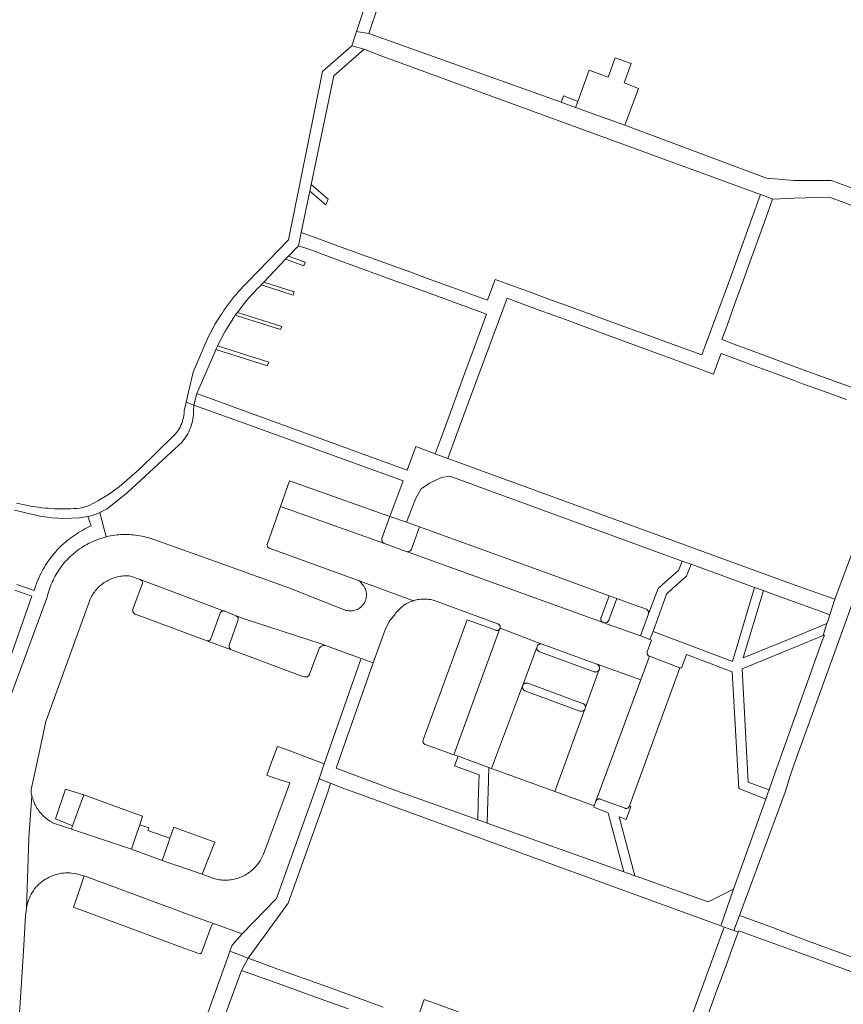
# Model space of a CAD drawing. Extents: x 146402 to 164798, y 455483 to 464134.
# Tile 467 of 575: x 158885 to 159007, y 460969 to 461114. Entities that reach past the tile are written whole.
import ezdxf

# ---------------------------------------------------------------- set-up
doc = ezdxf.new("R2010")
doc.units = 0
doc.header["$LTSCALE"] = 0.2
for name, color, linetype, lineweight in [('B-XX-VH-VERHARDING_BETONSTRAATSTEEN-GV', 252, 'CONTINUOUS', 18), ('B-XX-VH-VERHARDING_STRAATBAKSTEEN-GV', 252, 'CONTINUOUS', 18), ('B-XX-VH-VERHARDING_TEGEL-GV', 252, 'CONTINUOUS', 18), ('B-XX-VH-VERHARDING_TEGEL_RUBBER-GV', 252, 'CONTINUOUS', 18)]:
    doc.layers.add(name, color=color, linetype=linetype, lineweight=lineweight)

msp = doc.modelspace()

# ---------------------------------------------------------------- linework, layer by layer
at = {"layer": 'B-XX-VH-VERHARDING_BETONSTRAATSTEEN-GV'}
msp.add_lwpolyline([(158967.998, 461102.193), (158965.866, 461103.057), (158965.524, 461102.103), (158967.681, 461101.32)], close=True, dxfattribs=at)
at = {"layer": 'B-XX-VH-VERHARDING_STRAATBAKSTEEN-GV'}
for points in [[(158940.221, 461040.783), (158925.357, 461046.084), (158924.007, 461042.264), (158939.4, 461036.774), (158939.351, 461036.797), (158939.29, 461036.834), (158939.234, 461036.877), (158939.182, 461036.926), (158939.136, 461036.981), (158939.097, 461037.041), (158939.065, 461037.104), (158939.04, 461037.171), (158939.022, 461037.24), (158939.013, 461037.311), (158939.011, 461037.382), (158939.018, 461037.453), (158939.032, 461037.523)], [(158939.4, 461036.774), (158924.007, 461042.264), (158922.045, 461036.649), (158922.054, 461036.583), (158922.092, 461036.32), (158922.325, 461036.083), (158934.859, 461031.578), (158934.981, 461031.527), (158935.691, 461031.266), (158936.187, 461031.084), (158943.677, 461028.329), (158943.76, 461028.355), (158943.957, 461028.409), (158944.157, 461028.456), (158944.357, 461028.496), (158944.559, 461028.527), (158944.763, 461028.55), (158944.967, 461028.566), (158945.171, 461028.573), (158945.376, 461028.573), (158945.58, 461028.564), (158945.784, 461028.547), (158945.987, 461028.523), (158946.189, 461028.49), (158946.389, 461028.45), (158946.588, 461028.402), (158946.785, 461028.346), (158948.772, 461027.616), (158956.192, 461024.888), (158956.215, 461024.88), (158956.272, 461024.853), (158956.325, 461024.82), (158956.374, 461024.78), (158956.417, 461024.734), (158956.453, 461024.683), (158956.484, 461024.628), (158956.506, 461024.569), (158956.521, 461024.508), (158956.529, 461024.446), (158956.528, 461024.383), (158956.519, 461024.321), (158956.503, 461024.26), (158956.5, 461024.253), (158962.675, 461021.918), (158962.741, 461021.898), (158970.833, 461018.935), (158970.85, 461018.928), (158970.854, 461018.926), (158977.312, 461016.642), (158978.594, 461020.123), (158978.535, 461020.144), (158978.48, 461020.173), (158978.428, 461020.208), (158978.382, 461020.25), (158978.341, 461020.297), (158978.307, 461020.349), (158978.279, 461020.405), (158978.259, 461020.465), (158978.247, 461020.526), (158978.242, 461020.588), (158978.246, 461020.65), (158978.257, 461020.712), (158978.273, 461020.762), (158978.89, 461022.499), (158978.658, 461022.588), (158977.266, 461023.125), (158971.858, 461025.075), (158971.778, 461025.104), (158942.67, 461035.598), (158942.613, 461035.619)], [(158954.09, 461035.802), (158944.608, 461039.248), (158943.384, 461035.951), (158943.367, 461035.911), (158943.334, 461035.851), (158943.294, 461035.795), (158943.248, 461035.744), (158943.197, 461035.699), (158943.14, 461035.66), (158943.08, 461035.628), (158943.016, 461035.603), (158942.949, 461035.586), (158942.882, 461035.577), (158942.813, 461035.576), (158942.745, 461035.582), (158942.67, 461035.598), (158971.778, 461025.104), (158971.707, 461025.14), (158971.65, 461025.178), (158971.598, 461025.223), (158971.551, 461025.273), (158971.51, 461025.329), (158971.476, 461025.389), (158971.449, 461025.452), (158971.43, 461025.518), (158971.418, 461025.586), (158971.415, 461025.655), (158971.419, 461025.723), (158971.432, 461025.791), (158971.452, 461025.857), (158972.634, 461029.064), (158966.07, 461031.45)], [(158973.77, 461028.652), (158972.634, 461029.064), (158971.452, 461025.857), (158971.432, 461025.791), (158971.419, 461025.723), (158971.415, 461025.655), (158971.418, 461025.586), (158971.43, 461025.518), (158971.449, 461025.452), (158971.476, 461025.389), (158971.51, 461025.329), (158971.551, 461025.273), (158971.598, 461025.223), (158971.65, 461025.178), (158971.707, 461025.14), (158971.778, 461025.104), (158971.858, 461025.075), (158971.954, 461025.06), (158972.023, 461025.058), (158972.091, 461025.063), (158972.159, 461025.076), (158972.224, 461025.098), (158972.287, 461025.126), (158972.346, 461025.162), (158972.401, 461025.204), (158972.45, 461025.252), (158972.493, 461025.306), (158972.53, 461025.364), (158972.56, 461025.426), (158972.57, 461025.453)], [(158976.21, 461027.765), (158973.77, 461028.652), (158972.57, 461025.453), (158972.56, 461025.426), (158972.53, 461025.364), (158972.493, 461025.306), (158972.45, 461025.252), (158972.401, 461025.204), (158972.346, 461025.162), (158972.287, 461025.126), (158972.224, 461025.098), (158972.159, 461025.076), (158972.091, 461025.063), (158972.023, 461025.058), (158971.954, 461025.06), (158971.858, 461025.075), (158977.266, 461023.125), (158978.441, 461026.411), (158978.459, 461026.472), (158978.47, 461026.535), (158978.472, 461026.599), (158978.466, 461026.662), (158978.453, 461026.725), (158978.432, 461026.785), (158978.403, 461026.842), (158978.368, 461026.895), (158978.326, 461026.943), (158978.278, 461026.986), (158978.226, 461027.022), (158978.17, 461027.052), (158978.162, 461027.055)], [(158955.856, 461023.958), (158951.634, 461025.495), (158945.127, 461007.738), (158945.107, 461007.677), (158945.094, 461007.614), (158945.09, 461007.549), (158945.093, 461007.485), (158945.105, 461007.422), (158945.124, 461007.36), (158945.15, 461007.301), (158945.184, 461007.247), (158945.224, 461007.196), (158945.27, 461007.151), (158945.322, 461007.112), (158945.377, 461007.08), (158945.413, 461007.064), (158949.677, 461005.543), (158956.491, 461024.226), (158956.459, 461024.164), (158956.423, 461024.113), (158956.381, 461024.066), (158956.333, 461024.025), (158956.281, 461023.99), (158956.224, 461023.962), (158956.165, 461023.942), (158956.103, 461023.929), (158956.041, 461023.925), (158955.978, 461023.928), (158955.916, 461023.939)], [(158962.675, 461021.918), (158956.5, 461024.253), (158956.491, 461024.226), (158949.677, 461005.543), (158950.287, 461005.325), (158950.316, 461005.315), (158954.854, 461003.661), (158955.245, 461003.519), (158959.835, 461015.733), (158959.839, 461015.746), (158959.865, 461015.81), (158961.976, 461021.539), (158961.991, 461021.576), (158962.022, 461021.638), (158962.06, 461021.695), (158962.105, 461021.748), (158962.155, 461021.795), (158962.211, 461021.836), (158962.271, 461021.871), (158962.334, 461021.898), (158962.401, 461021.918), (158962.469, 461021.93), (158962.538, 461021.934), (158962.607, 461021.93)], [(158961.956, 461021.473), (158961.976, 461021.539), (158959.865, 461015.81), (158959.897, 461015.87), (158959.937, 461015.927), (158959.983, 461015.978), (158960.034, 461016.024), (158960.091, 461016.063), (158960.151, 461016.096), (158960.215, 461016.121), (158960.282, 461016.139), (158960.35, 461016.149), (158960.418, 461016.151), (158960.487, 461016.145), (158960.555, 461016.132), (158960.62, 461016.11), (158968.71, 461013.125), (158968.753, 461013.11), (158968.815, 461013.08), (158968.874, 461013.044), (158968.928, 461013.001), (158968.977, 461012.952), (158969.019, 461012.898), (158969.056, 461012.839), (158969.085, 461012.777), (158969.106, 461012.711), (158969.12, 461012.644), (158969.126, 461012.575), (158969.125, 461012.506), (158969.115, 461012.438), (158971.175, 461018.135), (158971.144, 461018.074), (158971.106, 461018.017), (158971.062, 461017.964), (158971.012, 461017.917), (158970.957, 461017.876), (158970.898, 461017.842), (158970.834, 461017.815), (158970.769, 461017.795), (158970.701, 461017.784), (158970.633, 461017.78), (158970.564, 461017.784), (158970.497, 461017.796), (158970.431, 461017.816), (158962.321, 461020.779), (158962.299, 461020.788), (158962.237, 461020.82), (158962.179, 461020.858), (158962.127, 461020.903), (158962.079, 461020.953), (158962.038, 461021.009), (158962.004, 461021.069), (158961.976, 461021.132), (158961.957, 461021.198), (158961.945, 461021.266), (158961.941, 461021.335), (158961.944, 461021.405)], [(158962.607, 461021.93), (158962.538, 461021.934), (158962.469, 461021.93), (158962.401, 461021.918), (158962.334, 461021.898), (158962.271, 461021.871), (158962.211, 461021.836), (158962.155, 461021.795), (158962.105, 461021.748), (158962.06, 461021.695), (158962.022, 461021.638), (158961.991, 461021.576), (158961.976, 461021.539), (158961.956, 461021.473), (158961.944, 461021.405), (158961.941, 461021.335), (158961.945, 461021.266), (158961.957, 461021.198), (158961.976, 461021.132), (158962.004, 461021.069), (158962.038, 461021.009), (158962.079, 461020.953), (158962.127, 461020.903), (158962.179, 461020.858), (158962.237, 461020.82), (158962.299, 461020.788), (158962.321, 461020.779), (158970.431, 461017.816), (158970.497, 461017.796), (158970.564, 461017.784), (158970.633, 461017.78), (158970.701, 461017.784), (158970.769, 461017.795), (158970.834, 461017.815), (158970.898, 461017.842), (158970.957, 461017.876), (158971.012, 461017.917), (158971.062, 461017.964), (158971.106, 461018.017), (158971.144, 461018.074), (158971.175, 461018.135), (158971.192, 461018.181), (158971.21, 461018.248), (158971.22, 461018.317), (158971.222, 461018.386), (158971.217, 461018.455), (158971.203, 461018.523), (158971.181, 461018.59), (158971.153, 461018.653), (158971.117, 461018.712), (158971.074, 461018.767), (158971.025, 461018.817), (158970.972, 461018.861), (158970.913, 461018.898), (158970.854, 461018.926), (158970.85, 461018.928), (158970.833, 461018.935), (158962.741, 461021.898), (158962.675, 461021.918)], [(158983.104, 461018.41), (158978.594, 461020.123), (158977.312, 461016.642), (158971.182, 461000), (158970.688, 460998.658), (158970.714, 460998.717), (158970.747, 460998.771), (158970.787, 460998.822), (158970.833, 460998.867), (158970.884, 460998.906), (158970.939, 460998.938), (158970.999, 460998.963), (158971.06, 460998.981), (158971.124, 460998.991), (158971.188, 460998.993), (158971.252, 460998.987), (158971.314, 460998.973), (158971.327, 460998.969), (158975.013, 460997.609), (158975.076, 460997.595), (158975.141, 460997.59), (158975.205, 460997.592), (158975.269, 460997.602), (158975.331, 460997.62), (158975.391, 460997.646), (158975.446, 460997.679), (158975.498, 460997.718), (158975.544, 460997.763), (158975.584, 460997.814), (158975.618, 460997.869), (158975.641, 460997.92), (158976.197, 460999.488), (158976.383, 461000), (158982.496, 461016.782)], [(158977.312, 461016.642), (158970.854, 461018.926), (158970.913, 461018.898), (158970.972, 461018.861), (158971.025, 461018.817), (158971.074, 461018.767), (158971.117, 461018.712), (158971.153, 461018.653), (158971.181, 461018.59), (158971.203, 461018.523), (158971.217, 461018.455), (158971.222, 461018.386), (158971.22, 461018.317), (158971.21, 461018.248), (158971.192, 461018.181), (158971.175, 461018.135), (158969.115, 461012.438), (158969.097, 461012.371), (158969.094, 461012.361), (158969.067, 461012.298), (158964.615, 461000.096), (158964.879, 461000), (158968.382, 460998.72), (158970.448, 460997.981), (158970.688, 460998.658), (158971.182, 461000)], [(158959.819, 461015.666), (158959.835, 461015.733), (158955.245, 461003.519), (158956.08, 461003.215), (158964.615, 461000.096), (158969.067, 461012.298), (158969.034, 461012.237), (158968.994, 461012.181), (158968.947, 461012.13), (158968.895, 461012.085), (158968.838, 461012.046), (158968.777, 461012.014), (158968.713, 461011.989), (158968.646, 461011.972), (158968.578, 461011.962), (158968.508, 461011.961), (158968.44, 461011.967), (158968.372, 461011.982), (158968.307, 461012.004), (158960.18, 461015.007), (158960.13, 461015.03), (158960.07, 461015.065), (158960.016, 461015.107), (158959.966, 461015.155), (158959.922, 461015.208), (158959.885, 461015.266), (158959.855, 461015.328), (158959.832, 461015.393), (158959.817, 461015.46), (158959.809, 461015.529), (158959.81, 461015.598)], [(158960.487, 461016.145), (158960.418, 461016.151), (158960.35, 461016.149), (158960.282, 461016.139), (158960.215, 461016.121), (158960.151, 461016.096), (158960.091, 461016.063), (158960.034, 461016.024), (158959.983, 461015.978), (158959.937, 461015.927), (158959.897, 461015.87), (158959.865, 461015.81), (158959.839, 461015.746), (158959.835, 461015.733), (158959.819, 461015.666), (158959.81, 461015.598), (158959.809, 461015.529), (158959.817, 461015.46), (158959.832, 461015.393), (158959.855, 461015.328), (158959.885, 461015.266), (158959.922, 461015.208), (158959.966, 461015.155), (158960.016, 461015.107), (158960.07, 461015.065), (158960.13, 461015.03), (158960.18, 461015.007), (158968.307, 461012.004), (158968.372, 461011.982), (158968.44, 461011.967), (158968.508, 461011.961), (158968.578, 461011.962), (158968.646, 461011.972), (158968.713, 461011.989), (158968.777, 461012.014), (158968.838, 461012.046), (158968.895, 461012.085), (158968.947, 461012.13), (158968.994, 461012.181), (158969.034, 461012.237), (158969.067, 461012.298), (158969.094, 461012.361), (158969.097, 461012.371), (158969.115, 461012.438), (158969.125, 461012.506), (158969.126, 461012.575), (158969.12, 461012.644), (158969.106, 461012.711), (158969.085, 461012.777), (158969.056, 461012.839), (158969.019, 461012.898), (158968.977, 461012.952), (158968.928, 461013.001), (158968.874, 461013.044), (158968.815, 461013.08), (158968.753, 461013.11), (158968.71, 461013.125), (158960.62, 461016.11), (158960.555, 461016.132)], [(158924.766, 461006.377), (158923.566, 461006.779), (158922.844, 461004.808), (158922.008, 461002.528), (158923.208, 461002.076), (158925.393, 461001.356), (158924.898, 461000), (158921.486, 460990.798), (158921.41, 460990.615), (158921.319, 460990.415), (158921.221, 460990.218), (158921.115, 460990.025), (158921.003, 460989.836), (158920.884, 460989.652), (158920.758, 460989.471), (158920.625, 460989.296), (158920.487, 460989.125), (158920.342, 460988.959), (158920.191, 460988.799), (158920.035, 460988.645), (158919.873, 460988.496), (158919.706, 460988.353), (158919.533, 460988.216), (158919.356, 460988.086), (158919.174, 460987.962), (158918.988, 460987.845), (158918.798, 460987.735), (158918.604, 460987.632), (158918.406, 460987.536), (158918.205, 460987.447), (158918.001, 460987.365), (158917.793, 460987.291), (158917.584, 460987.225), (158917.372, 460987.166), (158917.158, 460987.115), (158916.942, 460987.072), (158916.725, 460987.037), (158916.507, 460987.009), (158916.288, 460986.99), (158916.068, 460986.979), (158915.848, 460986.975), (158915.628, 460986.98), (158915.409, 460986.992), (158915.19, 460987.013), (158914.972, 460987.041), (158914.755, 460987.078), (158914.54, 460987.122), (158914.326, 460987.174), (158914.114, 460987.234), (158913.905, 460987.301), (158912.458, 460987.863), (158906.518, 460989.908), (158901.977, 460991.543), (158893.092, 460994.511), (158890.297, 460995.483), (158890.288, 460995.488), (158890.094, 460995.599), (158889.905, 460995.717), (158889.72, 460995.841), (158889.539, 460995.973), (158889.364, 460996.11), (158889.193, 460996.254), (158889.028, 460996.403), (158888.868, 460996.559), (158888.714, 460996.72), (158888.565, 460996.887), (158888.423, 460997.059), (158888.287, 460997.236), (158888.158, 460997.417), (158888.035, 460997.603), (158887.919, 460997.794), (158887.809, 460997.988), (158887.707, 460998.186), (158887.612, 460998.388), (158887.524, 460998.593), (158887.444, 460998.801), (158887.371, 460999.012), (158887.306, 460999.225), (158887.248, 460999.441), (158886.816, 460993.171), (158886.454, 460982.777), (158886.491, 460983.066), (158886.504, 460983.133), (158886.573, 460983.438), (158886.657, 460983.739), (158886.757, 460984.035), (158886.872, 460984.326), (158887.001, 460984.611), (158887.145, 460984.889), (158887.303, 460985.159), (158887.474, 460985.42), (158887.659, 460985.672), (158887.856, 460985.915), (158888.065, 460986.147), (158888.286, 460986.369), (158888.518, 460986.578), (158888.76, 460986.776), (158889.013, 460986.96), (158889.274, 460987.132), (158889.544, 460987.29), (158889.821, 460987.434), (158890.106, 460987.564), (158890.396, 460987.679), (158890.693, 460987.779), (158890.994, 460987.864), (158891.299, 460987.933), (158891.607, 460987.986), (158891.917, 460988.024), (158892.229, 460988.046), (158892.541, 460988.052), (158892.854, 460988.041), (158893.166, 460988.015), (158893.475, 460987.973), (158893.783, 460987.915), (158894.993, 460987.592), (158911.61, 460981.464), (158914.267, 460980.497), (158918.348, 460979.012), (158923.44, 460984.278), (158929.062, 461000), (158929.74, 461001.989), (158930.487, 461004.18)], [(158902.468, 460996.853), (158894.93, 460999.602), (158893.277, 460995.024), (158893.092, 460994.511), (158901.977, 460991.543), (158902.828, 460994.082), (158903.198, 460995.186), (158903.614, 460996.435)], [(158908.886, 460994.57), (158908.255, 460994.799), (158907.676, 460993.171), (158907.409, 460992.419), (158906.518, 460989.908), (158912.458, 460987.863), (158914.294, 460992.603)], [(158911.61, 460981.464), (158894.993, 460987.592), (158893.937, 460984.532), (158893.408, 460983), (158909.876, 460976.873), (158911.813, 460976.156), (158912.092, 460976.08), (158912.345, 460976.207), (158913.759, 460980.111), (158913.936, 460980.415), (158914.267, 460980.497)]]:
    msp.add_lwpolyline(points, close=True, dxfattribs=at)
msp.add_lwpolyline([(158883.857, 460942.959), (158885.984, 460976.488), (158886.316, 460981.723), (158886.454, 460982.777), (158886.816, 460993.171), (158887.248, 460999.441), (158887.225, 460999.533), (158887.205, 460999.626), (158887.185, 460999.719), (158887.167, 460999.812), (158887.151, 460999.905), (158887.136, 460999.999), (158887.126, 461000.393), (158888.288, 461005.571), (158889.302, 461010.445), (158895.808, 461028.388), (158895.877, 461028.547), (158895.969, 461028.743), (158896.069, 461028.936), (158896.176, 461029.125), (158896.289, 461029.31), (158896.41, 461029.49), (158896.537, 461029.666), (158896.67, 461029.837), (158896.81, 461030.003), (158896.955, 461030.164), (158897.107, 461030.319), (158897.264, 461030.469), (158897.426, 461030.613), (158897.594, 461030.75), (158897.766, 461030.882), (158897.944, 461031.007), (158898.126, 461031.125), (158898.312, 461031.237), (158898.502, 461031.341), (158898.695, 461031.439), (158898.893, 461031.529), (158899.093, 461031.612), (158899.296, 461031.687), (158899.502, 461031.755), (158899.711, 461031.816), (158899.921, 461031.868), (158900.133, 461031.913), (158900.347, 461031.95), (158900.562, 461031.979), (158900.778, 461032), (158900.995, 461032.013), (158901.211, 461032.019), (158901.428, 461032.016), (158901.645, 461032.005), (158901.861, 461031.986), (158903.284, 461031.454), (158915.708, 461026.806), (158915.768, 461026.784), (158917.481, 461026.103), (158918.655, 461025.673), (158930.063, 461021.937), (158930.673, 461021.713), (158935.965, 461019.768), (158937.732, 461019.119), (158938.773, 461021.991), (158939.513, 461024.03), (158940.102, 461025.271), (158940.969, 461026.337), (158940.987, 461026.363), (158941.109, 461026.528), (158941.236, 461026.688), (158941.37, 461026.842), (158941.51, 461026.992), (158941.656, 461027.135), (158941.807, 461027.273), (158941.963, 461027.405), (158942.124, 461027.531), (158942.291, 461027.65), (158942.461, 461027.763), (158942.636, 461027.869), (158942.815, 461027.968), (158942.998, 461028.06), (158943.184, 461028.145), (158943.373, 461028.222), (158943.565, 461028.292), (158943.677, 461028.329), (158936.187, 461031.084), (158935.691, 461031.266), (158936.34, 461030.507), (158936.42, 461030.377), (158936.511, 461030.204), (158936.586, 461030.024), (158936.647, 461029.839), (158936.692, 461029.649), (158936.722, 461029.456), (158936.736, 461029.261), (158936.734, 461029.066), (158936.715, 461028.872), (158936.681, 461028.68), (158936.631, 461028.491), (158936.567, 461028.307), (158936.487, 461028.129), (158936.392, 461027.958), (158936.285, 461027.795), (158936.164, 461027.642), (158936.031, 461027.499), (158935.887, 461027.367), (158935.732, 461027.248), (158935.569, 461027.142), (158935.397, 461027.049), (158935.218, 461026.971), (158935.033, 461026.908), (158934.844, 461026.86), (158934.651, 461026.828), (158934.457, 461026.811), (158934.262, 461026.811), (158934.067, 461026.826), (158933.874, 461026.858), (158933.685, 461026.905), (158933.5, 461026.968), (158933.321, 461027.045), (158925.24, 461030.231), (158920.444, 461031.95), (158915.794, 461033.616), (158905.279, 461037.384), (158904.988, 461037.488), (158904.695, 461037.584), (158904.399, 461037.673), (158904.102, 461037.754), (158903.802, 461037.827), (158903.5, 461037.893), (158903.197, 461037.95), (158902.892, 461038), (158902.586, 461038.042), (158902.28, 461038.076), (158901.972, 461038.102), (158901.664, 461038.12), (158901.355, 461038.13), (158901.047, 461038.132), (158900.738, 461038.126), (158900.43, 461038.112), (158900.122, 461038.09), (158899.815, 461038.06), (158899.508, 461038.022), (158899.203, 461037.976), (158898.899, 461037.922), (158898.597, 461037.861), (158898.296, 461037.791), (158898.219, 461037.772), (158897.921, 461037.693), (158897.625, 461037.607), (158897.332, 461037.513), (158897.041, 461037.411), (158896.752, 461037.302), (158896.467, 461037.186), (158896.185, 461037.062), (158895.906, 461036.931), (158895.63, 461036.792), (158895.359, 461036.646), (158895.091, 461036.494), (158894.827, 461036.335), (158894.568, 461036.168), (158894.312, 461035.995), (158894.062, 461035.816), (158893.816, 461035.63), (158893.575, 461035.438), (158893.339, 461035.24), (158893.109, 461035.035), (158892.883, 461034.825), (158892.663, 461034.609), (158892.449, 461034.387), (158892.241, 461034.159), (158892.039, 461033.927), (158891.843, 461033.689), (158891.653, 461033.446), (158891.469, 461033.199), (158891.292, 461032.946), (158891.122, 461032.69), (158890.958, 461032.429), (158890.801, 461032.163), (158890.651, 461031.894), (158890.508, 461031.621), (158890.373, 461031.344), (158890.244, 461031.064), (158890.123, 461030.781), (158890.009, 461030.494), (158889.903, 461030.205), (158889.804, 461029.913), (158889.712, 461029.619), (158889.629, 461029.322), (158889.553, 461029.023), (158889.55, 461029.01), (158883.76, 461013.227)], dxfattribs=at)
at = {"layer": 'B-XX-VH-VERHARDING_TEGEL-GV'}
for points in [[(158963.8, 461157.887), (158961.661, 461158.694), (158961.24, 461157.576), (158960.807, 461156.428), (158960.491, 461155.588), (158958.678, 461152.163), (158957.448, 461149.838), (158953.539, 461142.451), (158940.081, 461129.585), (158938.788, 461127.428), (158937.548, 461124.922), (158936.778, 461117.164), (158935.254, 461112.563), (158937.1, 461112.263), (158938.533, 461116.522), (158939.251, 461124.329), (158941.634, 461128.992), (158948.898, 461135.664), (158955.096, 461141.358)], [(158937.1, 461112.263), (158935.254, 461112.563), (158934.555, 461110.451), (158936.408, 461109.959), (158938.792, 461109), (158995.004, 461088.453), (158995.853, 461088.142), (158996.812, 461087.765), (159000, 461087.91), (159005.237, 461088.026), (159024.054, 461081.045), (159025.372, 461083.099), (159020.667, 461084.995), (159005.503, 461090.533), (159000, 461090.493), (158995.931, 461090.876), (158974.94, 461098.683), (158967.681, 461101.32), (158965.524, 461102.103)], [(158936.408, 461109.959), (158934.555, 461110.451), (158930.217, 461106.63), (158927.955, 461095.376), (158925.215, 461081.745), (158919.185, 461075.515), (158918.838, 461075.164), (158918.497, 461074.807), (158918.163, 461074.445), (158917.833, 461074.077), (158917.51, 461073.704), (158917.193, 461073.326), (158916.882, 461072.943), (158916.578, 461072.555), (158916.28, 461072.162), (158915.988, 461071.764), (158915.702, 461071.361), (158915.424, 461070.954), (158915.151, 461070.543), (158914.886, 461070.127), (158914.627, 461069.707), (158914.375, 461069.282), (158914.13, 461068.854), (158913.893, 461068.422), (158913.662, 461067.986), (158913.438, 461067.546), (158913.221, 461067.103), (158913.012, 461066.656), (158912.81, 461066.206), (158912.615, 461065.752), (158912.427, 461065.296), (158912.421, 461065.28), (158911.119, 461062.165), (158910.353, 461059.014), (158910.063, 461057.692), (158910.952, 461057.37), (158911.208, 461057.277), (158911.646, 461058.973), (158914.298, 461065.13), (158914.468, 461065.514), (158914.64, 461065.902), (158914.715, 461066.047), (158915.785, 461068.135), (158917.112, 461070.264), (158917.328, 461070.575), (158917.441, 461070.737), (158917.646, 461071.001), (158918.965, 461072.704), (158920.646, 461074.537), (158921.043, 461074.93), (158921.17, 461075.064), (158921.544, 461075.457), (158924.782, 461078.864), (158925.199, 461079.303), (158926.669, 461080.851), (158927.061, 461082.804), (158928.349, 461088.945), (158928.555, 461089.928), (158931.92, 461105.987)], [(158931.053, 461087.759), (158928.555, 461089.928), (158928.349, 461088.945), (158930.742, 461086.899)], [(158927.659, 461078.409), (158925.199, 461079.303), (158924.782, 461078.864), (158927.469, 461077.886)], [(158926.067, 461074.028), (158921.544, 461075.457), (158921.17, 461075.064), (158925.9, 461073.569)], [(158924.212, 461068.926), (158917.646, 461071.001), (158917.441, 461070.737), (158917.328, 461070.575), (158924.04, 461068.453)], [(158922.295, 461063.651), (158914.715, 461066.047), (158914.64, 461065.902), (158914.468, 461065.514), (158922.096, 461063.103), (158922.124, 461063.181)], [(158919.186, 461056.231), (158911.646, 461058.973), (158911.208, 461057.277), (158917.939, 461054.837), (158942.175, 461046.053), (158940.221, 461040.783), (158942.687, 461039.952), (158943.795, 461042.873), (158944.037, 461043.51), (158944.836, 461044.884), (158946.082, 461045.717), (158947.82, 461046.551), (158949.072, 461046.756), (158983.454, 461034.201), (158984.786, 461033.715), (158992.981, 461030.723), (158994.156, 461030.301), (158995.463, 461029.832), (158996.061, 461029.598), (159000, 461028.165), (159003.023, 461027.066), (159003.59, 461026.861), (159005.274, 461026.252), (159006, 461028.572), (159005.037, 461028.91), (159000, 461030.687), (158948.799, 461049.394), (158946.91, 461050.083), (158944.037, 461051.133), (158942.769, 461047.656)], [(158942.687, 461039.952), (158940.221, 461040.783), (158939.032, 461037.523), (158939.018, 461037.453), (158939.011, 461037.382), (158939.013, 461037.311), (158939.022, 461037.24), (158939.04, 461037.171), (158939.065, 461037.104), (158939.097, 461037.041), (158939.136, 461036.981), (158939.182, 461036.926), (158939.234, 461036.877), (158939.29, 461036.834), (158939.351, 461036.797), (158939.4, 461036.774), (158942.613, 461035.619), (158942.67, 461035.598), (158942.745, 461035.582), (158942.813, 461035.576), (158942.882, 461035.577), (158942.949, 461035.586), (158943.016, 461035.603), (158943.08, 461035.628), (158943.14, 461035.66), (158943.197, 461035.699), (158943.248, 461035.744), (158943.294, 461035.795), (158943.334, 461035.851), (158943.367, 461035.911), (158943.384, 461035.951), (158944.608, 461039.248)], [(158984.786, 461033.715), (158983.454, 461034.201), (158982.881, 461032.79), (158981.041, 461031.162), (158979.879, 461030.133), (158978.441, 461026.411), (158977.266, 461023.125), (158978.658, 461022.588), (158979.127, 461023.796), (158981.113, 461029.315), (158982.125, 461030.219), (158984.071, 461031.958)], [(158915.708, 461026.806), (158903.284, 461031.454), (158903.328, 461031.434), (158903.383, 461031.4), (158903.434, 461031.361), (158903.48, 461031.315), (158903.519, 461031.264), (158903.552, 461031.208), (158903.578, 461031.149), (158903.596, 461031.087), (158903.606, 461031.024), (158903.609, 461030.959), (158903.604, 461030.895), (158903.59, 461030.832), (158903.569, 461030.771), (158902.193, 461027.071), (158902.176, 461027.003), (158902.166, 461026.934), (158902.165, 461026.865), (158902.172, 461026.795), (158902.186, 461026.727), (158902.208, 461026.661), (158902.238, 461026.598), (158902.275, 461026.538), (158902.318, 461026.484), (158902.367, 461026.434), (158902.422, 461026.391), (158902.481, 461026.354), (158902.544, 461026.324), (158902.61, 461026.302), (158902.644, 461026.294), (158902.678, 461026.287), (158902.697, 461026.284), (158913.049, 461022.432), (158913.106, 461022.408), (158913.136, 461022.4), (158913.166, 461022.392), (158913.228, 461022.384), (158913.29, 461022.383), (158913.352, 461022.391), (158913.412, 461022.407), (158913.47, 461022.429), (158913.524, 461022.46), (158913.574, 461022.497), (158913.619, 461022.54), (158913.657, 461022.588), (158913.69, 461022.641), (158913.715, 461022.698), (158915.1, 461026.496), (158915.12, 461026.541), (158915.151, 461026.596), (158915.189, 461026.647), (158915.234, 461026.692), (158915.283, 461026.732), (158915.338, 461026.765), (158915.396, 461026.791), (158915.456, 461026.81), (158915.519, 461026.82), (158915.582, 461026.823), (158915.646, 461026.818)], [(158995.463, 461029.832), (158994.156, 461030.301), (158990.87, 461019.355), (158986.612, 461020.965), (158979.127, 461023.796), (158978.658, 461022.588), (158978.89, 461022.499), (158978.273, 461020.762), (158978.257, 461020.712), (158978.246, 461020.65), (158978.242, 461020.588), (158978.247, 461020.526), (158978.259, 461020.465), (158978.279, 461020.405), (158978.307, 461020.349), (158978.341, 461020.297), (158978.382, 461020.25), (158978.428, 461020.208), (158978.48, 461020.173), (158978.535, 461020.144), (158978.594, 461020.123), (158983.104, 461018.41), (158983.113, 461018.435), (158983.334, 461018.368), (158984.071, 461020.368), (158986.717, 461019.369), (158990.861, 461017.804), (158991.846, 461000.526), (158993.194, 461000), (158995.808, 460998.98), (158996.172, 461000), (158996.29, 461000.328), (158993.211, 461001.464), (158992.309, 461018.243), (159000, 461021.409), (159004.295, 461023.178), (159004.42, 461023.523), (159004.864, 461024.942), (159000, 461022.945), (158992.477, 461019.857)], [(158915.646, 461026.818), (158915.582, 461026.823), (158915.519, 461026.82), (158915.456, 461026.81), (158915.396, 461026.791), (158915.338, 461026.765), (158915.283, 461026.732), (158915.234, 461026.692), (158915.189, 461026.647), (158915.151, 461026.596), (158915.12, 461026.541), (158915.1, 461026.496), (158913.715, 461022.698), (158913.69, 461022.641), (158913.657, 461022.588), (158913.619, 461022.54), (158913.574, 461022.497), (158913.524, 461022.46), (158913.47, 461022.429), (158913.412, 461022.407), (158913.352, 461022.391), (158913.29, 461022.383), (158913.228, 461022.384), (158913.166, 461022.392), (158913.136, 461022.4), (158916.634, 461021.12), (158916.436, 461021.408), (158916.431, 461021.757), (158917.765, 461025.511), (158917.745, 461025.866), (158917.481, 461026.103), (158915.768, 461026.784), (158915.708, 461026.806)], [(158918.655, 461025.673), (158917.481, 461026.103), (158917.745, 461025.866), (158917.765, 461025.511), (158916.431, 461021.757), (158916.436, 461021.408), (158916.634, 461021.12), (158927.349, 461017.13), (158927.571, 461017.047), (158927.971, 461017.072), (158928.273, 461017.335), (158928.955, 461019.172), (158929.806, 461021.338), (158930.089, 461021.584), (158930.335, 461021.679), (158930.673, 461021.713), (158930.063, 461021.937)], [(158937.732, 461019.119), (158935.965, 461019.768), (158935.828, 461019.377), (158930.487, 461004.18), (158929.74, 461001.989), (158931.399, 461001.333), (158933.25, 461000.601), (158934.899, 461000), (158989.154, 460980.21), (158991.05, 460985.629), (158987.284, 460983.756), (158977.319, 460987.313), (158976.431, 460987.63), (158975.512, 460987.957), (158974.816, 460988.205), (158954.574, 460995.425), (158953.664, 460995.75), (158953.196, 460995.917), (158952.445, 460996.185), (158941.748, 461000), (158932.241, 461003.538), (158934.915, 461011.126)], [(158954.854, 461003.661), (158950.316, 461005.315), (158949.788, 461003.915), (158953.409, 461002.585), (158953.326, 461000), (158953.275, 460998.386), (158953.196, 460995.917), (158953.664, 460995.75), (158954.574, 460995.425), (158954.69, 460998.823), (158954.729, 461000)], [(158931.399, 461001.333), (158929.74, 461001.989), (158929.062, 461000), (158923.44, 460984.278), (158918.348, 460979.012), (158916.884, 460977.371), (158916.554, 460976.451), (158919.254, 460975.416), (158925.136, 460983.565), (158931.046, 461000)], [(158894.93, 460999.602), (158892.234, 461000.443), (158890.732, 460996.07), (158893.277, 460995.024)], [(158971.252, 460998.987), (158971.188, 460998.993), (158971.124, 460998.991), (158971.06, 460998.981), (158970.999, 460998.963), (158970.939, 460998.938), (158970.884, 460998.906), (158970.833, 460998.867), (158970.787, 460998.822), (158970.747, 460998.771), (158970.714, 460998.717), (158970.688, 460998.658), (158970.448, 460997.981), (158970.386, 460997.788), (158972.473, 460996.936), (158972.628, 460996.36), (158974.816, 460988.205), (158975.512, 460987.957), (158976.431, 460987.63), (158974.121, 460996.341), (158975.153, 460995.928), (158975.699, 460997.443), (158975.846, 460997.852), (158975.641, 460997.92), (158975.618, 460997.869), (158975.584, 460997.814), (158975.544, 460997.763), (158975.498, 460997.718), (158975.446, 460997.679), (158975.391, 460997.646), (158975.331, 460997.62), (158975.269, 460997.602), (158975.205, 460997.592), (158975.141, 460997.59), (158975.076, 460997.595), (158975.013, 460997.609), (158971.327, 460998.969), (158971.314, 460998.973)], [(158904.552, 460994.727), (158903.198, 460995.186), (158902.828, 460994.082), (158901.977, 460991.543), (158906.518, 460989.908), (158907.409, 460992.419), (158907.676, 460993.171), (158904.409, 460994.324)], [(158996.928, 460979.896), (158991.919, 460981.747), (158991.09, 460979.504), (158991.729, 460979.287), (158991.799, 460979.48), (159000, 460976.519), (159004.741, 460974.806), (159013.29, 460971.676), (159018.045, 460969.915), (159018.839, 460971.89), (159005.176, 460976.818), (159000, 460978.75)], [(158919.254, 460975.416), (158916.554, 460976.451), (158916.241, 460975.576), (158908.405, 460953.715), (158900.087, 460938.414), (158893.763, 460939.048), (158883.694, 460940.058), (158883.55, 460937.733), (158892.77, 460936.817), (158894.42, 460936.655), (158894.818, 460936.612), (158901.42, 460935.902), (158906.187, 460944.574), (158907.505, 460946.916), (158910.602, 460952.838), (158918.27, 460973.611)]]:
    msp.add_lwpolyline(points, close=True, dxfattribs=at)
for points in [[(159010.761, 461059.092), (159002.409, 461062.126), (159000, 461063.002), (158991.156, 461066.293), (158989.329, 461066.973), (158990.026, 461068.91), (158991.25, 461072.311), (158992.411, 461075.535), (158993.698, 461079.11), (158994.908, 461082.474), (158996.093, 461085.768), (158996.812, 461087.765), (158995.853, 461088.142), (158995.004, 461088.453), (158993.366, 461083.828), (158990.273, 461075.346), (158986.684, 461065.647), (158986.337, 461064.709), (158984.444, 461065.403), (158981.01, 461066.658), (158977.574, 461067.914), (158974.256, 461069.126), (158970.898, 461070.353), (158967.58, 461071.565), (158964.13, 461072.824), (158960.702, 461074.075), (158957.402, 461075.28), (158955.764, 461075.878), (158954.626, 461072.822), (158952.733, 461073.51), (158949.47, 461074.694), (158946.187, 461075.886), (158942.747, 461077.133), (158939.328, 461078.373), (158936.007, 461079.577), (158932.477, 461080.856), (158929.003, 461082.114), (158927.061, 461082.804), (158926.669, 461080.851), (158928.346, 461080.3), (158932.842, 461078.636), (158941.464, 461075.495), (158944.283, 461074.468), (158944.281, 461074.462), (158954.484, 461070.72), (158953.743, 461068.701), (158952.523, 461065.379), (158951.299, 461062.045), (158950.054, 461058.654), (158948.812, 461055.269), (158947.633, 461052.056), (158946.91, 461050.083), (158948.799, 461049.394), (158950.526, 461054.092), (158953.537, 461062.366), (158957.578, 461073.085), (158959.511, 461072.372), (158962.827, 461071.153), (158966.168, 461069.924), (158969.746, 461068.609), (158972.916, 461067.444), (158976.286, 461066.205), (158979.777, 461064.923), (158983.06, 461063.717), (158986.348, 461062.509), (158988.099, 461061.865), (158988.774, 461063.758), (158989.188, 461064.921), (158991.07, 461064.225), (158994.255, 461063.047), (158997.504, 461061.846), (159000, 461060.924), (159001.262, 461060.448), (159004.341, 461059.325), (159007.738, 461058.087)], [(158884.698, 461041.719), (158888.498, 461040.855), (158890.199, 461040.573), (158891.957, 461040.481), (158894.243, 461040.597), (158895.548, 461040.772), (158895.64, 461040.784), (158896.92, 461041.195), (158897.31, 461041.386), (158898.394, 461041.915), (158901.376, 461044.338), (158908.474, 461050.886), (158908.597, 461050.984), (158908.85, 461051.199), (158909.093, 461051.427), (158909.324, 461051.666), (158909.543, 461051.915), (158909.75, 461052.175), (158909.945, 461052.445), (158910.126, 461052.723), (158910.293, 461053.01), (158910.447, 461053.305), (158910.586, 461053.607), (158910.71, 461053.915), (158910.82, 461054.229), (158910.914, 461054.548), (158910.993, 461054.87), (158911.056, 461055.197), (158911.104, 461055.526), (158911.135, 461055.857), (158911.151, 461056.189), (158911.15, 461056.521), (158911.187, 461057.078), (158911.184, 461057.183), (158911.208, 461057.277), (158910.952, 461057.37), (158910.063, 461057.692), (158909.79, 461056.444), (158909.785, 461056.317), (158909.763, 461056.02), (158909.725, 461055.724), (158909.671, 461055.431), (158909.602, 461055.141), (158909.517, 461054.855), (158909.417, 461054.575), (158909.302, 461054.299), (158909.172, 461054.031), (158909.029, 461053.77), (158908.871, 461053.517), (158908.7, 461053.273), (158908.516, 461053.038), (158908.32, 461052.813), (158903.148, 461047.78), (158900.139, 461045.17), (158898.58, 461044.041), (158897.088, 461043.151), (158895.615, 461042.375), (158894.387, 461042.014), (158893.894, 461041.984), (158893.451, 461041.956), (158892.978, 461041.934), (158892.505, 461041.92), (158892.031, 461041.913), (158891.557, 461041.915), (158891.084, 461041.925), (158890.61, 461041.942), (158890.137, 461041.968), (158889.665, 461042.002), (158889.193, 461042.043), (158888.722, 461042.093), (158888.252, 461042.151), (158887.783, 461042.216), (158887.315, 461042.29), (158886.848, 461042.371), (158886.383, 461042.46), (158885.919, 461042.557), (158885.457, 461042.662), (158884.997, 461042.775)], [(159015.917, 461055.081), (159006, 461028.572), (159005.274, 461026.252), (159004.973, 461025.291), (159004.864, 461024.942), (159004.42, 461023.523), (159004.295, 461023.178), (159004.473, 461023.251), (159004.143, 461022.412), (159000, 461010.81), (158997.133, 461002.782), (158996.556, 461001.073), (158996.29, 461000.328), (158996.172, 461000), (158995.808, 460998.98), (158991.976, 460988.264), (158991.05, 460985.629), (158989.154, 460980.21), (158989.634, 460980.035), (158991.09, 460979.504), (158991.919, 460981.747), (158998.661, 461000), (158999.44, 461002.409), (159000, 461004.14), (159008.553, 461027.715)], [(158883.76, 461013.227), (158889.55, 461029.01), (158889.553, 461029.023), (158889.629, 461029.322), (158889.712, 461029.619), (158889.804, 461029.913), (158889.903, 461030.205), (158890.009, 461030.494), (158890.123, 461030.781), (158890.244, 461031.064), (158890.373, 461031.344), (158890.508, 461031.621), (158890.651, 461031.894), (158890.801, 461032.163), (158890.958, 461032.429), (158891.122, 461032.69), (158891.292, 461032.946), (158891.469, 461033.199), (158891.653, 461033.446), (158891.843, 461033.689), (158892.039, 461033.927), (158892.241, 461034.159), (158892.449, 461034.387), (158892.663, 461034.609), (158892.883, 461034.825), (158893.109, 461035.035), (158893.339, 461035.24), (158893.575, 461035.438), (158893.816, 461035.63), (158894.062, 461035.816), (158894.312, 461035.995), (158894.568, 461036.168), (158894.827, 461036.335), (158895.091, 461036.494), (158895.359, 461036.646), (158895.63, 461036.792), (158895.906, 461036.931), (158896.185, 461037.062), (158896.467, 461037.186), (158896.752, 461037.302), (158897.041, 461037.411), (158897.332, 461037.513), (158897.625, 461037.607), (158897.921, 461037.693), (158898.219, 461037.772), (158897.31, 461041.386), (158896.92, 461041.195), (158895.64, 461040.784), (158895.548, 461040.772), (158896.013, 461039.394), (158895.696, 461039.251), (158895.383, 461039.102), (158895.074, 461038.944), (158894.768, 461038.78), (158894.466, 461038.609), (158894.168, 461038.431), (158893.874, 461038.246), (158893.584, 461038.054), (158893.299, 461037.856), (158893.019, 461037.651), (158892.744, 461037.44), (158892.473, 461037.223), (158892.207, 461036.999), (158891.947, 461036.769), (158891.692, 461036.534), (158891.443, 461036.292), (158891.199, 461036.045), (158890.961, 461035.793), (158890.729, 461035.534), (158890.502, 461035.271), (158890.282, 461035.003), (158890.068, 461034.729), (158889.861, 461034.451), (158889.66, 461034.168), (158889.466, 461033.88), (158889.278, 461033.588), (158889.097, 461033.292), (158888.923, 461032.991), (158888.756, 461032.687), (158888.613, 461032.413), (158888.501, 461032.188), (158888.49, 461032.166), (158888.394, 461031.962), (158888.372, 461031.916), (158888.289, 461031.734), (158888.259, 461031.665), (158888.189, 461031.504), (158888.15, 461031.411), (158888.093, 461031.272), (158888.046, 461031.156), (158888, 461031.039), (158887.946, 461030.898), (158887.911, 461030.804), (158887.851, 461030.639), (158887.826, 461030.568), (158887.761, 461030.378), (158887.745, 461030.331), (158887.676, 461030.116), (158887.668, 461030.092), (158887.595, 461029.852), (158885.041, 461030.748)], [(158884.736, 461029.882), (158887.248, 461029), (158880.273, 461009.309)], [(158987.284, 460967.136), (158988.583, 460970.685), (158989.827, 460974.088), (158991.046, 460977.421), (158991.729, 460979.287), (158991.09, 460979.504), (158989.634, 460980.035), (158987.962, 460975.453), (158983.78, 460963.944)], [(158939.188, 460968.201), (158935.704, 460969.461), (158932.209, 460970.726), (158929.043, 460971.872), (158925.712, 460973.078), (158923.651, 460973.824), (158919.254, 460975.416), (158918.27, 460973.611), (158922.977, 460971.918), (158931.266, 460968.934), (158934.089, 460967.918)], [(158950.327, 460967.492), (158946.969, 460968.708), (158945.298, 460969.313), (158944.238, 460966.373)]]:
    msp.add_lwpolyline(points, dxfattribs=at)
at = {"layer": 'B-XX-VH-VERHARDING_TEGEL_RUBBER-GV'}
msp.add_lwpolyline([(158975.92, 461107.813), (158973.521, 461108.646), (158972.505, 461105.811), (158969.663, 461106.82), (158967.998, 461102.193), (158967.681, 461101.32), (158974.94, 461098.683), (158976.972, 461104.117), (158974.85, 461104.952)], close=True, dxfattribs=at)

doc.saveas('drawing.dxf')
